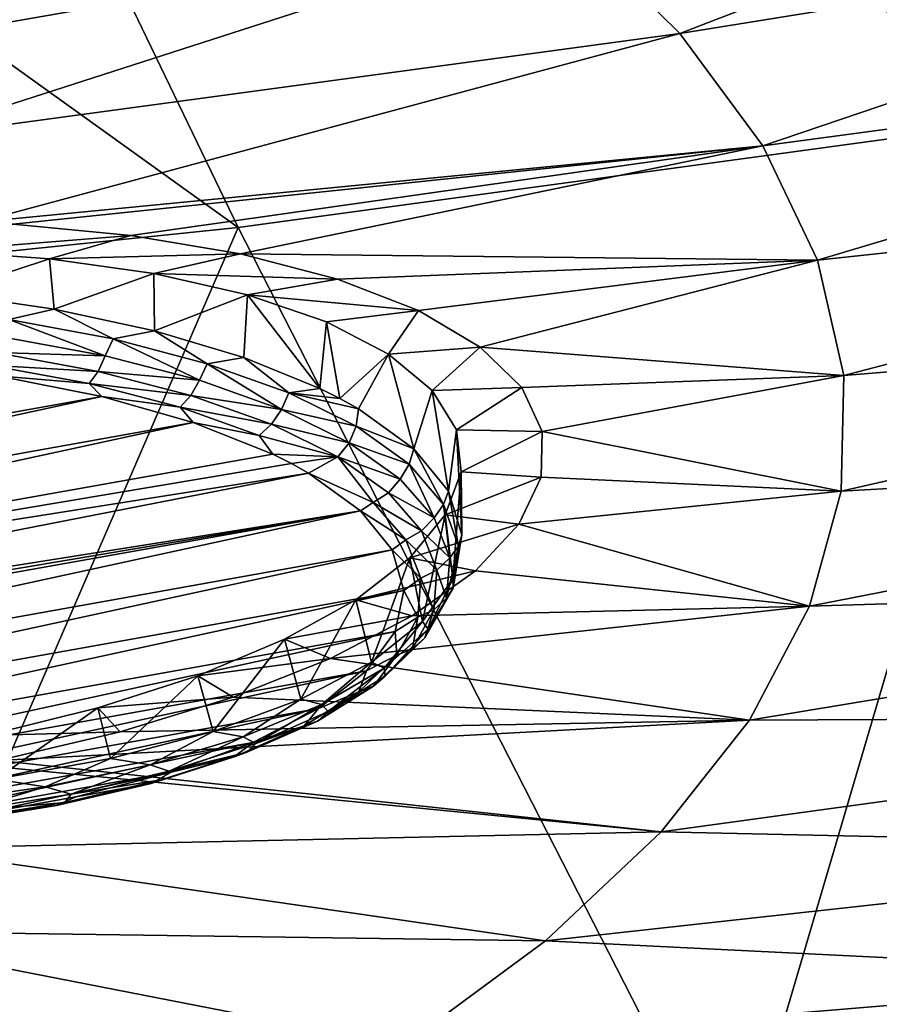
# Model space of a CAD drawing. Header units: metres. Extents: x -106 to 264, y -111 to 81.
# Tile 325 of 549: x 216.7 to 221.17, y -1.81 to 3.3. Entities that reach past the tile are written whole.
import ezdxf

# ---------------------------------------------------------------- set-up
doc = ezdxf.new("R2010")
doc.units = ezdxf.units.M
doc.layers.add('solid_20422013', color=7, linetype='CONTINUOUS')

msp = doc.modelspace()

# ---------------------------------------------------------------- linework, layer by layer
at = {"layer": 'solid_20422013'}
for points in [[(215.537689, 6.986169, 246.766953), (222.055222, 2.794647, 250.909988), (219.206406, 7.491409, 245.361694)], [(219.206406, 7.491409, 245.361694), (222.055222, 2.794647, 250.909988), (226.113052, 3.487961, 248.982224)], [(211.754395, 6.58958, 247.870407), (217.83812, 2.220667, 252.506287), (215.537689, 6.986169, 246.766953)], [(215.537689, 6.986169, 246.766953), (217.83812, 2.220667, 252.506287), (222.055222, 2.794647, 250.909988)], [(211.754395, 6.58958, 247.870407), (213.492279, 1.770167, 253.759613), (217.83812, 2.220667, 252.506287)], [(220.131882, 3.226748, 192.992172), (219.55722, 3.794968, 191.413864), (223.600525, 4.565067, 190.735657)], [(220.131882, 3.226748, 192.992172), (223.600525, 4.565067, 190.735657), (224.229477, 3.8892, 192.612961)], [(215.62616, 3.107801, 192.166321), (215.048157, 3.518991, 191.0242), (218.843063, 4.344736, 189.88681)], [(215.62616, 3.107801, 192.166321), (218.843063, 4.344736, 189.88681), (219.55722, 3.794968, 191.413864)], [(220.562958, 2.644127, 194.610474), (220.131882, 3.226748, 192.992172), (224.229477, 3.8892, 192.612961)], [(220.562958, 2.644127, 194.610474), (224.229477, 3.8892, 192.612961), (224.690079, 3.197936, 194.533035)], [(216.106415, 2.682425, 193.347855), (215.62616, 3.107801, 192.166321), (219.55722, 3.794968, 191.413864)], [(216.106415, 2.682425, 193.347855), (219.55722, 3.794968, 191.413864), (220.131882, 3.226748, 192.992172)], [(216.487045, 2.248608, 194.554443), (216.106415, 2.682425, 193.347855), (220.131882, 3.226748, 192.992172)], [(216.487045, 2.248608, 194.554443), (220.131882, 3.226748, 192.992172), (220.562958, 2.644127, 194.610474)], [(220.847366, 2.051262, 196.257233), (220.562958, 2.644127, 194.610474), (224.690079, 3.197936, 194.533035)], [(220.847366, 2.051262, 196.257233), (224.690079, 3.197936, 194.533035), (224.979095, 2.496078, 196.482544)], [(222.055222, 2.794647, 250.909988), (217.83812, 2.220667, 252.506287), (220.405807, -2.803191, 257.87912)], [(222.055222, 2.794647, 250.909988), (220.405807, -2.803191, 257.87912), (225.224579, -2.14001, 256.037048)], [(216.670944, 2.238043, 194.625671), (216.487045, 2.248608, 194.554443), (220.562958, 2.644127, 194.610474)], [(217.281311, 2.179374, 194.927826), (216.670944, 2.238043, 194.625671), (220.562958, 2.644127, 194.610474)], [(217.850479, 2.084181, 195.322144), (217.281311, 2.179374, 194.927826), (220.562958, 2.644127, 194.610474)], [(217.850479, 2.084181, 195.322144), (220.562958, 2.644127, 194.610474), (220.847366, 2.051262, 196.257233)], [(220.983063, 1.452381, 197.9207), (220.847366, 2.051262, 196.257233), (224.979095, 2.496078, 196.482544)], [(220.983063, 1.452381, 197.9207), (224.979095, 2.496078, 196.482544), (225.094543, 1.788503, 198.447922)], [(217.83812, 2.220667, 252.506287), (213.492279, 1.770167, 253.759613), (215.437057, -3.324122, 259.32605)], [(217.83812, 2.220667, 252.506287), (215.437057, -3.324122, 259.32605), (220.405807, -2.803191, 257.87912)], [(216.284332, 2.099898, 194.893799), (216.670944, 2.238043, 194.625671), (217.281311, 2.179374, 194.927826)], [(216.85849, 2.058361, 195.140488), (216.284332, 2.099898, 194.893799), (217.281311, 2.179374, 194.927826)], [(216.85849, 2.058361, 195.140488), (217.281311, 2.179374, 194.927826), (217.850479, 2.084181, 195.322144)], [(216.316849, 1.880007, 194.826523), (216.284332, 2.099898, 194.893799), (216.85849, 2.058361, 195.140488)], [(216.883133, 1.795991, 195.059891), (216.316849, 1.880007, 194.826523), (216.85849, 2.058361, 195.140488)], [(217.400284, 1.981407, 195.476547), (216.85849, 2.058361, 195.140488), (217.850479, 2.084181, 195.322144)], [(216.883133, 1.795991, 195.059891), (216.85849, 2.058361, 195.140488), (217.400284, 1.981407, 195.476547)], [(217.400284, 1.981407, 195.476547), (217.850479, 2.084181, 195.322144), (218.353806, 1.952211, 195.803406)], [(218.353806, 1.952211, 195.803406), (217.850479, 2.084181, 195.322144), (220.847366, 2.051262, 196.257233)], [(218.775726, 1.788577, 196.354263), (218.353806, 1.952211, 195.803406), (220.847366, 2.051262, 196.257233)], [(219.095581, 1.599707, 196.951859), (218.775726, 1.788577, 196.354263), (220.847366, 2.051262, 196.257233)], [(219.095581, 1.599707, 196.951859), (220.847366, 2.051262, 196.257233), (220.983063, 1.452381, 197.9207)], [(217.404434, 1.68342, 195.372559), (216.883133, 1.795991, 195.059891), (217.400284, 1.981407, 195.476547)], [(217.888031, 1.870696, 195.896088), (217.400284, 1.981407, 195.476547), (218.353806, 1.952211, 195.803406)], [(217.404434, 1.68342, 195.372559), (217.400284, 1.981407, 195.476547), (217.888031, 1.870696, 195.896088)], [(217.888031, 1.870696, 195.896088), (218.353806, 1.952211, 195.803406), (218.775726, 1.788577, 196.354263)], [(216.648407, 1.742446, 194.934937), (216.316849, 1.880007, 194.826523), (216.883133, 1.795991, 195.059891)], [(217.868286, 1.544983, 195.75708), (217.404434, 1.68342, 195.372559), (217.888031, 1.870696, 195.896088)], [(217.868286, 1.544983, 195.75708), (217.888031, 1.870696, 195.896088), (218.263641, 1.383988, 196.204269)], [(218.29744, 1.729743, 196.380234), (217.888031, 1.870696, 195.896088), (218.775726, 1.788577, 196.354263)], [(218.263641, 1.383988, 196.204269), (217.888031, 1.870696, 195.896088), (218.29744, 1.729743, 196.380234)], [(217.189453, 1.641366, 195.215698), (216.648407, 1.742446, 194.934937), (216.883133, 1.795991, 195.059891)], [(217.189453, 1.641366, 195.215698), (216.883133, 1.795991, 195.059891), (217.404434, 1.68342, 195.372559)], [(217.147324, 1.554668, 195.209396), (216.603622, 1.654665, 194.931641), (216.648407, 1.742446, 194.934937)], [(217.147324, 1.554668, 195.209396), (216.648407, 1.742446, 194.934937), (217.189453, 1.641366, 195.215698)], [(218.61972, 1.562981, 196.917542), (218.29744, 1.729743, 196.380234), (218.775726, 1.788577, 196.354263)], [(218.61972, 1.562981, 196.917542), (218.775726, 1.788577, 196.354263), (219.095581, 1.599707, 196.951859)], [(220.969101, 0.851756, 199.589005), (225.094543, 1.788503, 198.447922), (225.035614, 1.080128, 200.415527)], [(220.969101, 0.851756, 199.589005), (220.983063, 1.452381, 197.9207), (225.094543, 1.788503, 198.447922)], [(218.367508, 1.331813, 196.349182), (218.263641, 1.383988, 196.204269), (218.29744, 1.729743, 196.380234)], [(218.367508, 1.331813, 196.349182), (218.29744, 1.729743, 196.380234), (218.61972, 1.562981, 196.917542)], [(216.576584, 1.571619, 194.966278), (216.603622, 1.654665, 194.931641), (217.147324, 1.554668, 195.209396)], [(217.638153, 1.427091, 195.563751), (217.147324, 1.554668, 195.209396), (217.189453, 1.641366, 195.215698)], [(217.677856, 1.513173, 195.571762), (217.189453, 1.641366, 195.215698), (217.404434, 1.68342, 195.372559)], [(217.638153, 1.427091, 195.563751), (217.189453, 1.641366, 195.215698), (217.677856, 1.513173, 195.571762)], [(217.677856, 1.513173, 195.571762), (217.404434, 1.68342, 195.372559), (217.868286, 1.544983, 195.75708)], [(218.846649, 1.374333, 197.492935), (218.61972, 1.562981, 196.917542), (219.095581, 1.599707, 196.951859)], [(218.846649, 1.374333, 197.492935), (219.095581, 1.599707, 196.951859), (219.311493, 1.389144, 197.586014)], [(219.311493, 1.389144, 197.586014), (219.095581, 1.599707, 196.951859), (220.983063, 1.452381, 197.9207)], [(216.576584, 1.571619, 194.966278), (217.111115, 1.473307, 195.239349), (216.542526, 1.505632, 195.023834)], [(216.576584, 1.571619, 194.966278), (217.147324, 1.554668, 195.209396), (217.111115, 1.473307, 195.239349)], [(217.111115, 1.473307, 195.239349), (217.147324, 1.554668, 195.209396), (217.638153, 1.427091, 195.563751)], [(218.101898, 1.360947, 195.994583), (217.677856, 1.513173, 195.571762), (217.868286, 1.544983, 195.75708)], [(218.101898, 1.360947, 195.994583), (217.868286, 1.544983, 195.75708), (218.263641, 1.383988, 196.204269)], [(218.367508, 1.331813, 196.349182), (218.61972, 1.562981, 196.917542), (218.464096, 1.278061, 196.498489)], [(218.464096, 1.278061, 196.498489), (218.61972, 1.562981, 196.917542), (218.750916, 1.071257, 197.072906)], [(218.750916, 1.071257, 197.072906), (218.61972, 1.562981, 196.917542), (218.846649, 1.374333, 197.492935)], [(216.542526, 1.505632, 195.023834), (217.065506, 1.409445, 195.291), (216.588058, 1.449922, 195.135483)], [(217.111115, 1.473307, 195.239349), (217.065506, 1.409445, 195.291), (216.542526, 1.505632, 195.023834)], [(218.064011, 1.275076, 195.985992), (217.638153, 1.427091, 195.563751), (217.677856, 1.513173, 195.571762)], [(218.064011, 1.275076, 195.985992), (217.677856, 1.513173, 195.571762), (218.101898, 1.360947, 195.994583)], [(217.13028, 1.343069, 195.432281), (211.301422, 0.302023, 198.323898), (216.588058, 1.449922, 195.135483)], [(217.065506, 1.409445, 195.291), (217.13028, 1.343069, 195.432281), (216.588058, 1.449922, 195.135483)], [(217.111115, 1.473307, 195.239349), (217.593674, 1.347881, 195.587738), (217.065506, 1.409445, 195.291)], [(217.111115, 1.473307, 195.239349), (217.638153, 1.427091, 195.563751), (217.593674, 1.347881, 195.587738)], [(219.41774, 1.161579, 198.24231), (219.311493, 1.389144, 197.586014), (220.983063, 1.452381, 197.9207)], [(219.41774, 1.161579, 198.24231), (220.983063, 1.452381, 197.9207), (220.969101, 0.851756, 199.589005)], [(217.065506, 1.409445, 195.291), (217.537628, 1.286729, 195.631866), (217.13028, 1.343069, 195.432281)], [(217.593674, 1.347881, 195.587738), (217.537628, 1.286729, 195.631866), (217.065506, 1.409445, 195.291)], [(217.593674, 1.347881, 195.587738), (217.638153, 1.427091, 195.563751), (218.064011, 1.275076, 195.985992)], [(218.101898, 1.360947, 195.994583), (218.263641, 1.383988, 196.204269), (218.367508, 1.331813, 196.349182)], [(218.972961, 1.169285, 198.091537), (218.846649, 1.374333, 197.492935), (219.311493, 1.389144, 197.586014)], [(218.972961, 1.169285, 198.091537), (219.311493, 1.389144, 197.586014), (219.41774, 1.161579, 198.24231)], [(217.13028, 1.343069, 195.432281), (211.361649, 0.090496, 198.911438), (211.301422, 0.302023, 198.323898)], [(217.604523, 1.207816, 195.807968), (211.361649, 0.090496, 198.911438), (217.13028, 1.343069, 195.432281)], [(217.537628, 1.286729, 195.631866), (217.604523, 1.207816, 195.807968), (217.13028, 1.343069, 195.432281)], [(217.593674, 1.347881, 195.587738), (218.01236, 1.198428, 196.002853), (217.537628, 1.286729, 195.631866)], [(217.593674, 1.347881, 195.587738), (218.064011, 1.275076, 195.985992), (218.01236, 1.198428, 196.002853)], [(218.064011, 1.275076, 195.985992), (218.101898, 1.360947, 195.994583), (218.451385, 1.188349, 196.473999)], [(218.101898, 1.360947, 195.994583), (218.464096, 1.278061, 196.498489), (218.451385, 1.188349, 196.473999)], [(218.101898, 1.360947, 195.994583), (218.367508, 1.331813, 196.349182), (218.464096, 1.278061, 196.498489)], [(218.750916, 1.071257, 197.072906), (218.846649, 1.374333, 197.492935), (218.931061, 0.85107, 197.684509)], [(218.931061, 0.85107, 197.684509), (218.846649, 1.374333, 197.492935), (218.972961, 1.169285, 198.091537)], [(217.537628, 1.286729, 195.631866), (217.947281, 1.140505, 196.03801), (217.604523, 1.207816, 195.807968)], [(218.01236, 1.198428, 196.002853), (217.947281, 1.140505, 196.03801), (217.537628, 1.286729, 195.631866)], [(218.01236, 1.198428, 196.002853), (218.064011, 1.275076, 195.985992), (218.414429, 1.102365, 196.465714)], [(218.064011, 1.275076, 195.985992), (218.451385, 1.188349, 196.473999), (218.414429, 1.102365, 196.465714)], [(218.464096, 1.278061, 196.498489), (218.750916, 1.071257, 197.072906), (218.451385, 1.188349, 196.473999)], [(217.604523, 1.207816, 195.807968), (211.526474, -0.111964, 199.473785), (211.361649, 0.090496, 198.911438)], [(218.018875, 1.042968, 196.265839), (211.526474, -0.111964, 199.473785), (217.604523, 1.207816, 195.807968)], [(217.947281, 1.140505, 196.03801), (218.018875, 1.042968, 196.265839), (217.604523, 1.207816, 195.807968)], [(218.01236, 1.198428, 196.002853), (218.356873, 1.028629, 196.474487), (217.947281, 1.140505, 196.03801)], [(218.01236, 1.198428, 196.002853), (218.414429, 1.102365, 196.465714), (218.356873, 1.028629, 196.474487)], [(218.414429, 1.102365, 196.465714), (218.451385, 1.188349, 196.473999), (218.726944, 0.991531, 197.020676)], [(218.750916, 1.071257, 197.072906), (218.726944, 0.991531, 197.020676), (218.451385, 1.188349, 196.473999)], [(217.947281, 1.140505, 196.03801), (218.356873, 1.028629, 196.474487), (218.018875, 1.042968, 196.265839)], [(218.931061, 0.85107, 197.684509), (218.972961, 1.169285, 198.091537), (218.99942, 0.62376, 198.315887)], [(218.99588, 0.95223, 198.699585), (218.972961, 1.169285, 198.091537), (219.41774, 1.161579, 198.24231)], [(218.99942, 0.62376, 198.315887), (218.972961, 1.169285, 198.091537), (218.99588, 0.95223, 198.699585)], [(218.99588, 0.95223, 198.699585), (219.41774, 1.161579, 198.24231), (219.412918, 0.923141, 198.903519)], [(219.412918, 0.923141, 198.903519), (219.41774, 1.161579, 198.24231), (220.969101, 0.851756, 199.589005)], [(218.414429, 1.102365, 196.465714), (218.680786, 0.913212, 196.991104), (218.356873, 1.028629, 196.474487)], [(218.680786, 0.913212, 196.991104), (218.414429, 1.102365, 196.465714), (218.726944, 0.991531, 197.020676)], [(220.805557, 0.253672, 201.250275), (225.035614, 1.080128, 200.415527), (224.802704, 0.375876, 202.371689)], [(220.805557, 0.253672, 201.250275), (220.969101, 0.851756, 199.589005), (225.035614, 1.080128, 200.415527)], [(218.114944, 0.994707, 196.399902), (211.526474, -0.111964, 199.473785), (218.018875, 1.042968, 196.265839)], [(218.114944, 0.994707, 196.399902), (218.018875, 1.042968, 196.265839), (218.356873, 1.028629, 196.474487)], [(218.114944, 0.994707, 196.399902), (218.356873, 1.028629, 196.474487), (218.2043, 0.944986, 196.537994)], [(218.356873, 1.028629, 196.474487), (218.540543, 0.792428, 197.004837), (218.2043, 0.944986, 196.537994)], [(218.356873, 1.028629, 196.474487), (218.680786, 0.913212, 196.991104), (218.618729, 0.842665, 196.991028)], [(218.618729, 0.842665, 196.991028), (218.540543, 0.792428, 197.004837), (218.356873, 1.028629, 196.474487)], [(218.750916, 1.071257, 197.072906), (218.905457, 0.782264, 197.601944), (218.726944, 0.991531, 197.020676)], [(218.750916, 1.071257, 197.072906), (218.931061, 0.85107, 197.684509), (218.905457, 0.782264, 197.601944)], [(218.114944, 0.994707, 196.399902), (218.2043, 0.944986, 196.537994), (211.526474, -0.111964, 199.473785)], [(218.856491, 0.712274, 197.54924), (218.680786, 0.913212, 196.991104), (218.726944, 0.991531, 197.020676)], [(218.856491, 0.712274, 197.54924), (218.726944, 0.991531, 197.020676), (218.905457, 0.782264, 197.601944)], [(211.526474, -0.111964, 199.473785), (218.2043, 0.944986, 196.537994), (211.7957, -0.308344, 200.019257)], [(211.7957, -0.308344, 200.019257), (218.2043, 0.944986, 196.537994), (218.473526, 0.748605, 197.083466)], [(218.540543, 0.792428, 197.004837), (218.473526, 0.748605, 197.083466), (218.2043, 0.944986, 196.537994)], [(218.914413, 0.72888, 199.301193), (218.99588, 0.95223, 198.699585), (219.412918, 0.923141, 198.903519)], [(218.954041, 0.39579, 198.949097), (218.99588, 0.95223, 198.699585), (218.914413, 0.72888, 199.301193)], [(218.914413, 0.72888, 199.301193), (219.412918, 0.923141, 198.903519), (219.295837, 0.679803, 199.552673)], [(218.99942, 0.62376, 198.315887), (218.99588, 0.95223, 198.699585), (218.954041, 0.39579, 198.949097)], [(219.295837, 0.679803, 199.552673), (219.412918, 0.923141, 198.903519), (220.969101, 0.851756, 199.589005)], [(218.618729, 0.842665, 196.991028), (218.680786, 0.913212, 196.991104), (218.856491, 0.712274, 197.54924)], [(218.618729, 0.842665, 196.991028), (218.791473, 0.645114, 197.539734), (218.540543, 0.792428, 197.004837)], [(218.618729, 0.842665, 196.991028), (218.856491, 0.712274, 197.54924), (218.791473, 0.645114, 197.539734)], [(218.931061, 0.85107, 197.684509), (218.982285, 0.565995, 198.202652), (218.905457, 0.782264, 197.601944)], [(218.931061, 0.85107, 197.684509), (218.99942, 0.62376, 198.315887), (218.982285, 0.565995, 198.202652)], [(219.295837, 0.679803, 199.552673), (220.969101, 0.851756, 199.589005), (220.805557, 0.253672, 201.250275)], [(218.540543, 0.792428, 197.004837), (218.709564, 0.599146, 197.541702), (218.473526, 0.748605, 197.083466)], [(218.791473, 0.645114, 197.539734), (218.709564, 0.599146, 197.541702), (218.540543, 0.792428, 197.004837)], [(218.937241, 0.504498, 198.126358), (218.856491, 0.712274, 197.54924), (218.905457, 0.782264, 197.601944)], [(218.937241, 0.504498, 198.126358), (218.905457, 0.782264, 197.601944), (218.982285, 0.565995, 198.202652)], [(211.7957, -0.308344, 200.019257), (218.473526, 0.748605, 197.083466), (211.885056, -0.358065, 200.157364)], [(211.885056, -0.358065, 200.157364), (218.473526, 0.748605, 197.083466), (211.981125, -0.406327, 200.291412)], [(211.981125, -0.406327, 200.291412), (218.473526, 0.748605, 197.083466), (212.395477, -0.571174, 200.749298)], [(212.395477, -0.571174, 200.749298), (218.473526, 0.748605, 197.083466), (218.638351, 0.546145, 197.645828)], [(218.709564, 0.599146, 197.541702), (218.638351, 0.546145, 197.645828), (218.473526, 0.748605, 197.083466)], [(218.730637, 0.505614, 199.879776), (218.914413, 0.72888, 199.301193), (219.295837, 0.679803, 199.552673)], [(218.796234, 0.173644, 199.566132), (218.914413, 0.72888, 199.301193), (218.730637, 0.505614, 199.879776)], [(218.954041, 0.39579, 198.949097), (218.914413, 0.72888, 199.301193), (218.796234, 0.173644, 199.566132)], [(218.730637, 0.505614, 199.879776), (219.295837, 0.679803, 199.552673), (219.070755, 0.437908, 200.173248)], [(218.791473, 0.645114, 197.539734), (218.856491, 0.712274, 197.54924), (218.937241, 0.504498, 198.126358)], [(219.070755, 0.437908, 200.173248), (219.295837, 0.679803, 199.552673), (220.805557, 0.253672, 201.250275)], [(218.791473, 0.645114, 197.539734), (218.870865, 0.440842, 198.107132), (218.709564, 0.599146, 197.541702)], [(218.791473, 0.645114, 197.539734), (218.937241, 0.504498, 198.126358), (218.870865, 0.440842, 198.107132)], [(218.99942, 0.62376, 198.315887), (218.954041, 0.39579, 198.949097), (218.955429, 0.348355, 198.807175)], [(218.99942, 0.62376, 198.315887), (218.955429, 0.348355, 198.807175), (218.982285, 0.565995, 198.202652)], [(218.709564, 0.599146, 197.541702), (218.787231, 0.399287, 198.096832), (218.638351, 0.546145, 197.645828)], [(218.870865, 0.440842, 198.107132), (218.787231, 0.399287, 198.096832), (218.709564, 0.599146, 197.541702)], [(218.921051, 0.295002, 198.708252), (218.982285, 0.565995, 198.202652), (218.955429, 0.348355, 198.807175)], [(218.921051, 0.295002, 198.708252), (218.937241, 0.504498, 198.126358), (218.982285, 0.565995, 198.202652)], [(212.395477, -0.571174, 200.749298), (218.638351, 0.546145, 197.645828), (212.86972, -0.706428, 201.124985)], [(212.86972, -0.706428, 201.124985), (218.638351, 0.546145, 197.645828), (218.698578, 0.334618, 198.233368)], [(218.787231, 0.399287, 198.096832), (218.698578, 0.334618, 198.233368), (218.638351, 0.546145, 197.645828)], [(218.449417, 0.287789, 200.420105), (218.730637, 0.505614, 199.879776), (219.070755, 0.437908, 200.173248)], [(218.530487, -0.036361, 200.149429), (218.730637, 0.505614, 199.879776), (218.449417, 0.287789, 200.420105)], [(218.796234, 0.173644, 199.566132), (218.730637, 0.505614, 199.879776), (218.530487, -0.036361, 200.149429)], [(218.870865, 0.440842, 198.107132), (218.937241, 0.504498, 198.126358), (218.921051, 0.295002, 198.708252)], [(218.449417, 0.287789, 200.420105), (219.070755, 0.437908, 200.173248), (218.741653, 0.203276, 200.749863)], [(218.741653, 0.203276, 200.749863), (219.070755, 0.437908, 200.173248), (220.805557, 0.253672, 201.250275)], [(218.870865, 0.440842, 198.107132), (218.85495, 0.234877, 198.679214), (218.787231, 0.399287, 198.096832)], [(218.870865, 0.440842, 198.107132), (218.921051, 0.295002, 198.708252), (218.85495, 0.234877, 198.679214)], [(218.787231, 0.399287, 198.096832), (218.771667, 0.197772, 198.656555), (218.698578, 0.334618, 198.233368)], [(218.85495, 0.234877, 198.679214), (218.771667, 0.197772, 198.656555), (218.787231, 0.399287, 198.096832)], [(218.954041, 0.39579, 198.949097), (218.796234, 0.173644, 199.566132), (218.825592, 0.135012, 199.39975)], [(218.954041, 0.39579, 198.949097), (218.825592, 0.135012, 199.39975), (218.955429, 0.348355, 198.807175)], [(220.493622, -0.337606, 202.892624), (224.802704, 0.375876, 202.371689), (224.397461, -0.319361, 204.302795)], [(220.493622, -0.337606, 202.892624), (220.805557, 0.253672, 201.250275), (224.802704, 0.375876, 202.371689)], [(212.86972, -0.706428, 201.124985), (218.698578, 0.334618, 198.233368), (213.411942, -0.813281, 201.421768)], [(213.411942, -0.813281, 201.421768), (218.698578, 0.334618, 198.233368), (218.654755, 0.122987, 198.821198)], [(218.771667, 0.197772, 198.656555), (218.654755, 0.122987, 198.821198), (218.698578, 0.334618, 198.233368)], [(218.808304, 0.088943, 199.280594), (218.955429, 0.348355, 198.807175), (218.825592, 0.135012, 199.39975)], [(218.808304, 0.088943, 199.280594), (218.921051, 0.295002, 198.708252), (218.955429, 0.348355, 198.807175)], [(218.078766, 0.082073, 200.9077), (218.449417, 0.287789, 200.420105), (218.741653, 0.203276, 200.749863)], [(218.164322, -0.228253, 200.682434), (218.449417, 0.287789, 200.420105), (218.078766, 0.082073, 200.9077)], [(218.530487, -0.036361, 200.149429), (218.449417, 0.287789, 200.420105), (218.164322, -0.228253, 200.682434)], [(218.85495, 0.234877, 198.679214), (218.921051, 0.295002, 198.708252), (218.808304, 0.088943, 199.280594)], [(218.318039, -0.017853, 201.267441), (220.805557, 0.253672, 201.250275), (220.493622, -0.337606, 202.892624)], [(218.318039, -0.017853, 201.267441), (218.741653, 0.203276, 200.749863), (220.805557, 0.253672, 201.250275)], [(218.85495, 0.234877, 198.679214), (218.808304, 0.088943, 199.280594), (218.74411, 0.032292, 199.241928)], [(218.85495, 0.234877, 198.679214), (218.74411, 0.032292, 199.241928), (218.771667, 0.197772, 198.656555)], [(218.078766, 0.082073, 200.9077), (218.741653, 0.203276, 200.749863), (218.318039, -0.017853, 201.267441)], [(218.796234, 0.173644, 199.566132), (218.530487, -0.036361, 200.149429), (218.596161, -0.068481, 199.964981)], [(218.796234, 0.173644, 199.566132), (218.596161, -0.068481, 199.964981), (218.825592, 0.135012, 199.39975)], [(218.771667, 0.197772, 198.656555), (218.663208, -0.000436, 199.207108), (218.654755, 0.122987, 198.821198)], [(218.74411, 0.032292, 199.241928), (218.663208, -0.000436, 199.207108), (218.771667, 0.197772, 198.656555)], [(213.411942, -0.813281, 201.421768), (218.654755, 0.122987, 198.821198), (213.99791, -0.888156, 201.629745)], [(213.99791, -0.888156, 201.629745), (218.654755, 0.122987, 198.821198), (218.50444, -0.082569, 199.392151)], [(218.663208, -0.000436, 199.207108), (218.50444, -0.082569, 199.392151), (218.654755, 0.122987, 198.821198)], [(218.601791, -0.108604, 199.829315), (218.825592, 0.135012, 199.39975), (218.596161, -0.068481, 199.964981)], [(218.601791, -0.108604, 199.829315), (218.808304, 0.088943, 199.280594), (218.825592, 0.135012, 199.39975)], [(217.629471, -0.106809, 201.329254), (218.078766, 0.082073, 200.9077), (218.318039, -0.017853, 201.267441)], [(217.708191, -0.396577, 201.149979), (218.078766, 0.082073, 200.9077), (217.629471, -0.106809, 201.329254)], [(218.164322, -0.228253, 200.682434), (218.078766, 0.082073, 200.9077), (217.708191, -0.396577, 201.149979)], [(218.74411, 0.032292, 199.241928), (218.808304, 0.088943, 199.280594), (218.601791, -0.108604, 199.829315)], [(218.74411, 0.032292, 199.241928), (218.601791, -0.108604, 199.829315), (218.541077, -0.161925, 199.781387)], [(218.74411, 0.032292, 199.241928), (218.541077, -0.161925, 199.781387), (218.663208, -0.000436, 199.207108)], [(217.629471, -0.106809, 201.329254), (218.318039, -0.017853, 201.267441), (217.811981, -0.218698, 201.709763)], [(217.811981, -0.218698, 201.709763), (218.318039, -0.017853, 201.267441), (220.493622, -0.337606, 202.892624)], [(218.530487, -0.036361, 200.149429), (218.164322, -0.228253, 200.682434), (218.273087, -0.256824, 200.488113)], [(218.530487, -0.036361, 200.149429), (218.273087, -0.256824, 200.488113), (218.596161, -0.068481, 199.964981)], [(218.663208, -0.000436, 199.207108), (218.464569, -0.190457, 199.734909), (218.50444, -0.082569, 199.392151)], [(218.541077, -0.161925, 199.781387), (218.464569, -0.190457, 199.734909), (218.663208, -0.000436, 199.207108)], [(213.99791, -0.888156, 201.629745), (218.50444, -0.082569, 199.392151), (214.61203, -0.927719, 201.739639)], [(214.61203, -0.927719, 201.739639), (218.50444, -0.082569, 199.392151), (218.256409, -0.276688, 199.931335)], [(218.464569, -0.190457, 199.734909), (218.256409, -0.276688, 199.931335), (218.50444, -0.082569, 199.392151)], [(218.30658, -0.292777, 200.340866), (218.596161, -0.068481, 199.964981), (218.273087, -0.256824, 200.488113)], [(218.30658, -0.292777, 200.340866), (218.601791, -0.108604, 199.829315), (218.596161, -0.068481, 199.964981)], [(217.109222, -0.274578, 201.677429), (217.629471, -0.106809, 201.329254), (217.811981, -0.218698, 201.709763)], [(217.175049, -0.536545, 201.538757), (217.629471, -0.106809, 201.329254), (217.109222, -0.274578, 201.677429)], [(217.708191, -0.396577, 201.149979), (217.629471, -0.106809, 201.329254), (217.175049, -0.536545, 201.538757)], [(218.541077, -0.161925, 199.781387), (218.601791, -0.108604, 199.829315), (218.30658, -0.292777, 200.340866)], [(218.464569, -0.190457, 199.734909), (218.180603, -0.367613, 200.226974), (218.256409, -0.276688, 199.931335)], [(218.250839, -0.342992, 200.284317), (218.180603, -0.367613, 200.226974), (218.464569, -0.190457, 199.734909)], [(218.541077, -0.161925, 199.781387), (218.30658, -0.292777, 200.340866), (218.250839, -0.342992, 200.284317)], [(218.541077, -0.161925, 199.781387), (218.250839, -0.342992, 200.284317), (218.464569, -0.190457, 199.734909)], [(217.109222, -0.274578, 201.677429), (217.811981, -0.218698, 201.709763), (217.22644, -0.398831, 202.076614)], [(217.22644, -0.398831, 202.076614), (217.811981, -0.218698, 201.709763), (220.493622, -0.337606, 202.892624)], [(218.164322, -0.228253, 200.682434), (217.708191, -0.396577, 201.149979), (217.864792, -0.425115, 200.955566)], [(218.164322, -0.228253, 200.682434), (217.864792, -0.425115, 200.955566), (218.273087, -0.256824, 200.488113)], [(214.61203, -0.927719, 201.739639), (218.256409, -0.276688, 199.931335), (215.236298, -0.932435, 201.752731)], [(215.236298, -0.932435, 201.752731), (218.256409, -0.276688, 199.931335), (217.9142, -0.453316, 200.421936)], [(216.53009, -0.417462, 201.941742), (217.109222, -0.274578, 201.677429), (217.22644, -0.398831, 202.076614)], [(216.580048, -0.644177, 201.837708), (217.109222, -0.274578, 201.677429), (216.53009, -0.417462, 201.941742)], [(217.175049, -0.536545, 201.538757), (217.109222, -0.274578, 201.677429), (216.580048, -0.644177, 201.837708)], [(217.929962, -0.459038, 200.802673), (218.273087, -0.256824, 200.488113), (217.864792, -0.425115, 200.955566)], [(218.180603, -0.367613, 200.226974), (217.9142, -0.453316, 200.421936), (218.256409, -0.276688, 199.931335)], [(217.929962, -0.459038, 200.802673), (218.30658, -0.292777, 200.340866), (218.273087, -0.256824, 200.488113)], [(218.250839, -0.342992, 200.284317), (218.30658, -0.292777, 200.340866), (217.929962, -0.459038, 200.802673)], [(216.592133, -0.548127, 202.346771), (220.493622, -0.337606, 202.892624), (220.035507, -0.917861, 204.504349)], [(216.592133, -0.548127, 202.346771), (217.22644, -0.398831, 202.076614), (220.493622, -0.337606, 202.892624)], [(218.250839, -0.342992, 200.284317), (217.929962, -0.459038, 200.802673), (217.880569, -0.506451, 200.738342)], [(218.250839, -0.342992, 200.284317), (217.880569, -0.506451, 200.738342), (218.180603, -0.367613, 200.226974)], [(220.035507, -0.917861, 204.504349), (224.397461, -0.319361, 204.302795), (223.822662, -1.000749, 206.19545)], [(220.035507, -0.917861, 204.504349), (220.493622, -0.337606, 202.892624), (224.397461, -0.319361, 204.302795)], [(216.53009, -0.417462, 201.941742), (217.22644, -0.398831, 202.076614), (216.592133, -0.548127, 202.346771)], [(217.708191, -0.396577, 201.149979), (217.175049, -0.536545, 201.538757), (217.381912, -0.568971, 201.355148)], [(217.708191, -0.396577, 201.149979), (217.381912, -0.568971, 201.355148), (217.864792, -0.425115, 200.955566)], [(218.180603, -0.367613, 200.226974), (217.818329, -0.52754, 200.671188), (217.9142, -0.453316, 200.421936)], [(217.880569, -0.506451, 200.738342), (217.818329, -0.52754, 200.671188), (218.180603, -0.367613, 200.226974)], [(215.236298, -0.932435, 201.752731), (217.9142, -0.453316, 200.421936), (215.852966, -0.900864, 201.665039)], [(215.852966, -0.900864, 201.665039), (217.9142, -0.453316, 200.421936), (217.491104, -0.608361, 200.852585)], [(217.481186, -0.603295, 201.203369), (217.864792, -0.425115, 200.955566), (217.381912, -0.568971, 201.355148)], [(217.481186, -0.603295, 201.203369), (217.929962, -0.459038, 200.802673), (217.864792, -0.425115, 200.955566)], [(217.880569, -0.506451, 200.738342), (217.929962, -0.459038, 200.802673), (217.481186, -0.603295, 201.203369)], [(217.818329, -0.52754, 200.671188), (217.491104, -0.608361, 200.852585), (217.9142, -0.453316, 200.421936)], [(217.880569, -0.506451, 200.738342), (217.481186, -0.603295, 201.203369), (217.439362, -0.648276, 201.132278)], [(217.880569, -0.506451, 200.738342), (217.439362, -0.648276, 201.132278), (217.818329, -0.52754, 200.671188)], [(216.48584, -0.569063, 202.380676), (216.592133, -0.548127, 202.346771), (220.035507, -0.917861, 204.504349)], [(217.175049, -0.536545, 201.538757), (216.580048, -0.644177, 201.837708), (216.837021, -0.684648, 201.676437)], [(217.175049, -0.536545, 201.538757), (216.837021, -0.684648, 201.676437), (217.381912, -0.568971, 201.355148)], [(217.818329, -0.52754, 200.671188), (217.386658, -0.666301, 201.05661), (217.491104, -0.608361, 200.852585)], [(217.439362, -0.648276, 201.132278), (217.386658, -0.666301, 201.05661), (217.818329, -0.52754, 200.671188)], [(215.852966, -0.900864, 201.665039), (217.491104, -0.608361, 200.852585), (216.445526, -0.835381, 201.483154)], [(216.105118, -1.004407, 203.588425), (216.48584, -0.569063, 202.380676), (220.035507, -0.917861, 204.504349)], [(216.445526, -0.835381, 201.483154), (217.491104, -0.608361, 200.852585), (216.996063, -0.736534, 201.208603)], [(216.971329, -0.721996, 201.533066), (217.381912, -0.568971, 201.355148), (216.837021, -0.684648, 201.676437)], [(216.971329, -0.721996, 201.533066), (217.481186, -0.603295, 201.203369), (217.381912, -0.568971, 201.355148)], [(217.439362, -0.648276, 201.132278), (217.481186, -0.603295, 201.203369), (216.971329, -0.721996, 201.533066)], [(217.386658, -0.666301, 201.05661), (216.996063, -0.736534, 201.208603), (217.491104, -0.608361, 200.852585)], [(216.580048, -0.644177, 201.837708), (216.244293, -0.769132, 201.911102), (216.837021, -0.684648, 201.676437)], [(217.439362, -0.648276, 201.132278), (216.971329, -0.721996, 201.533066), (216.938095, -0.764976, 201.456421)], [(217.439362, -0.648276, 201.132278), (216.938095, -0.764976, 201.456421), (217.386658, -0.666301, 201.05661)], [(216.412918, -0.812218, 201.783676), (216.837021, -0.684648, 201.676437), (216.244293, -0.769132, 201.911102)], [(216.412918, -0.812218, 201.783676), (216.971329, -0.721996, 201.533066), (216.837021, -0.684648, 201.676437)], [(217.386658, -0.666301, 201.05661), (216.896225, -0.780479, 201.373749), (216.996063, -0.736534, 201.208603)], [(216.938095, -0.764976, 201.456421), (216.896225, -0.780479, 201.373749), (217.386658, -0.666301, 201.05661)], [(216.938095, -0.764976, 201.456421), (216.412918, -0.812218, 201.783676), (216.389099, -0.853676, 201.702789)], [(216.938095, -0.764976, 201.456421), (216.389099, -0.853676, 201.702789), (216.896225, -0.780479, 201.373749)], [(216.938095, -0.764976, 201.456421), (216.971329, -0.721996, 201.533066), (216.412918, -0.812218, 201.783676)], [(216.896225, -0.780479, 201.373749), (216.445526, -0.835381, 201.483154), (216.996063, -0.736534, 201.208603)], [(216.896225, -0.780479, 201.373749), (216.359085, -0.867263, 201.614807), (216.445526, -0.835381, 201.483154)], [(216.389099, -0.853676, 201.702789), (216.359085, -0.867263, 201.614807), (216.896225, -0.780479, 201.373749)], [(216.105118, -1.004407, 203.588425), (220.035507, -0.917861, 204.504349), (219.434479, -1.482953, 206.073959)], [(219.434479, -1.482953, 206.073959), (220.035507, -0.917861, 204.504349), (223.822662, -1.000749, 206.19545)], [(215.624588, -1.429723, 204.769775), (216.105118, -1.004407, 203.588425), (219.434479, -1.482953, 206.073959)], [(219.434479, -1.482953, 206.073959), (223.822662, -1.000749, 206.19545), (223.082336, -1.663555, 208.036484)], [(215.046326, -1.840847, 205.911728), (215.624588, -1.429723, 204.769775), (218.694824, -2.028851, 207.590271)], [(215.624588, -1.429723, 204.769775), (219.434479, -1.482953, 206.073959), (218.694824, -2.028851, 207.590271)], [(218.694824, -2.028851, 207.590271), (219.434479, -1.482953, 206.073959), (223.082336, -1.663555, 208.036484)], [(218.694824, -2.028851, 207.590271), (223.082336, -1.663555, 208.036484), (222.18161, -2.303173, 209.81311)]]:
    msp.add_3dface(points, dxfattribs=at)

doc.saveas('drawing.dxf')
